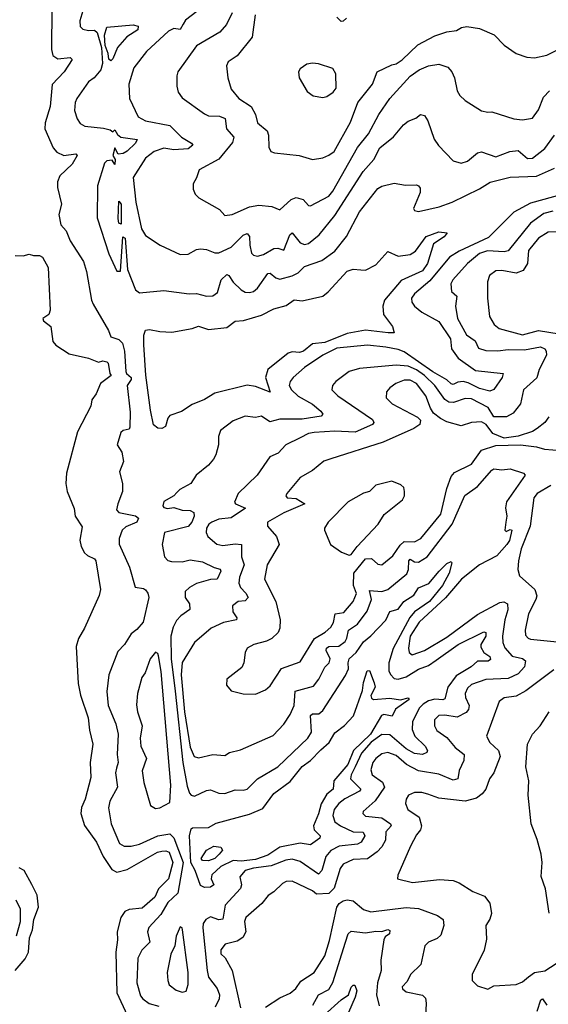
# Model space of a CAD drawing. Extents: x 1245515 to 1420776, y 606314 to 671314.
# Tile 360 of 385: x 1400808 to 1403402, y 639439 to 644271. Entities that reach past the tile are written whole.
import ezdxf

# ---------------------------------------------------------------- set-up
doc = ezdxf.new("R2010")
doc.units = 0

msp = doc.modelspace()

# ---------------------------------------------------------------- linework, layer by layer
at = {"layer": '0CON10XD'}
for points in [[(1400965.3, 644325.3), (1400964.4, 644124.4), (1400971.1, 644095), (1400995, 644079.7), (1401055.3, 644085.3), (1401065.8, 644075), (1401025.5, 644015), (1400967.6, 643952.4), (1400956.5, 643845), (1400932.8, 643765), (1400931.5, 643735), (1400972.8, 643642.8), (1400990.8, 643620.8), (1401025, 643604.7), (1401082.9, 643612.9), (1401090.6, 643605), (1401065, 643561.8), (1401005, 643505.5), (1400993.3, 643475), (1400992.6, 643447.4), (1401013.3, 643365), (1401000, 643315), (1401010.4, 643265), (1401036.2, 643235), (1401055.4, 643185), (1401120.9, 643085), (1401135.4, 643034.6), (1401159.5, 642895), (1401168.5, 642875), (1401244.2, 642745), (1401254.3, 642715), (1401295, 642701.4), (1401312.8, 642682.8), (1401321.8, 642645), (1401328.4, 642545), (1401331.7, 642535), (1401354.3, 642515), (1401355.1, 642505), (1401335.9, 642475), (1401349.6, 642345), (1401348.2, 642271.8), (1401345, 642261.4), (1401315, 642254.4), (1401304.4, 642245), (1401285.8, 642185), (1401308.3, 642148.3), (1401316.8, 642103.2), (1401297.7, 642052.3), (1401312.2, 641995), (1401313.1, 641955), (1401288.9, 641895), (1401283.1, 641865), (1401295, 641853), (1401376.5, 641836.5), (1401391.2, 641825), (1401383.1, 641805), (1401328.3, 641781.7), (1401310, 641765), (1401296.2, 641725), (1401296.5, 641696.5), (1401346.1, 641585), (1401375, 641486.2), (1401415, 641479.5), (1401425, 641472.3), (1401436.7, 641456.7), (1401442, 641435), (1401413.8, 641315), (1401382.1, 641277.9), (1401355, 641256.9), (1401321.8, 641205), (1401289.4, 641170.6), (1401244.5, 641055), (1401236, 640974), (1401242, 640905), (1401278.8, 640815), (1401290.8, 640765), (1401286.3, 640665), (1401291.2, 640625), (1401282.4, 640597.6), (1401277.8, 640575), (1401288.2, 640505), (1401250.9, 640435), (1401243.8, 640403.8), (1401256.7, 640325), (1401298.1, 640228.1), (1401320, 640215), (1401355, 640214.2), (1401395, 640225.2), (1401485, 640266.4), (1401545.2, 640275.2), (1401565, 640255.6), (1401610.9, 640135), (1401584.6, 639985), (1401535, 639938.9), (1401499.8, 639880.2), (1401441.2, 639815), (1401435.4, 639795), (1401445.9, 639744.1), (1401407.3, 639705), (1401387.3, 639665), (1401383.1, 639545), (1401401.2, 639481.2), (1401411.5, 639465), (1401442.9, 639442.9), (1401490.3, 639429.7)], [(1401117.3, 644315), (1401102.5, 644265), (1401105, 644237.5), (1401117.5, 644225), (1401145, 644217.8), (1401175, 644218.9), (1401187.9, 644207.9), (1401208.5, 644135), (1401213.5, 644056.5), (1401205.7, 644025), (1401173.8, 643986.2), (1401144.7, 643965.3), (1401087.8, 643885), (1401080, 643865), (1401076.9, 643825), (1401090, 643785), (1401105, 643762), (1401127.9, 643747.9), (1401219.5, 643739.5), (1401251.2, 643731.2), (1401265, 643720), (1401275, 643730), (1401288.1, 643708.1), (1401304.7, 643694.7), (1401383.9, 643683.9), (1401375.4, 643665), (1401335, 643625.2), (1401315, 643614.4), (1401291.7, 643611.7), (1401275, 643642.5), (1401264.1, 643604.1), (1401276.7, 643585), (1401275, 643560), (1401261.7, 643581.7), (1401235, 643578.6), (1401223.5, 643566.5), (1401189.5, 643455), (1401188.2, 643298.2)], [(1401677.9, 644312.1), (1401621.3, 644268.7), (1401609.8, 644249.8), (1401595, 644222.2), (1401565, 644227.5), (1401537.5, 644215), (1401430, 644115), (1401367.3, 644035), (1401343.8, 643955), (1401346.4, 643885), (1401390, 643795), (1401426, 643775), (1401545, 643752.3), (1401602.2, 643695), (1401651.2, 643665), (1401658.1, 643655), (1401635, 643637.3), (1401565, 643632.4), (1401515, 643639.8), (1401468.5, 643625), (1401425, 643592.1), (1401365, 643496.7), (1401377.5, 643375), (1401405.4, 643245), (1401425, 643211.4), (1401498, 643165)], [(1401850, 644305), (1401823.1, 644246.9), (1401789.5, 644210.5), (1401675, 644143.3), (1401584.4, 644015), (1401578.6, 643995), (1401579.4, 643945), (1401585.6, 643915), (1401605, 643887.5), (1401715, 643808.5), (1401735, 643800), (1401787.8, 643797.8), (1401816.5, 643786.5), (1401822.8, 643735), (1401858.7, 643695), (1401851.7, 643668.3), (1401785, 643586.4), (1401688, 643535), (1401676, 643495), (1401658.6, 643465), (1401659.1, 643439.1), (1401669.2, 643415), (1401686.4, 643396.4), (1401788.9, 643338.9), (1401815, 643310.8), (1401850, 643315), (1401935, 643352.2), (1401981.5, 643361.5), (1402045, 643354.6), (1402085, 643338.6), (1402140.9, 643389.1), (1402165, 643398.2), (1402198.7, 643388.7), (1402225, 643360), (1402235, 643357.5), (1402325, 643405.3), (1402345, 643429.2), (1402466.5, 643643.5), (1402519.8, 643710.2), (1402571.2, 643805), (1402625, 643883.7), (1402725, 643994.2), (1402768.9, 644025), (1402815, 644045.4), (1402865, 644052.3), (1402908.5, 644038.5), (1402928.1, 644015), (1402941.9, 643985), (1402955, 643922.5), (1402968.8, 643898.8), (1402993.8, 643875), (1403075, 643824), (1403105, 643817.5), (1403125, 643818.8), (1403233.8, 643783.8), (1403275, 643780), (1403325, 643788.6), (1403355, 643829.2), (1403379.5, 643890.5), (1403407.9, 643922.1)], [(1401963.6, 644295), (1401948.7, 644185), (1401875, 644094.3), (1401831.4, 644065), (1401823.3, 644045), (1401828.8, 643985), (1401845, 643930.8), (1401883.1, 643885), (1401943.5, 643845), (1401965.5, 643805), (1401974.4, 643765), (1402022.2, 643725), (1402029.5, 643705), (1402031.1, 643645), (1402040, 643625), (1402058.3, 643618.3), (1402180, 643605), (1402245, 643584.3), (1402295, 643592.5), (1402325, 643606.2), (1402351.2, 643625), (1402431.9, 643768.1), (1402467.8, 643865), (1402540, 643955), (1402562, 644015), (1402635, 644050), (1402655, 644054), (1402685, 644074.5), (1402762.2, 644147.8), (1402845, 644191.5), (1402905, 644211.5), (1402951.2, 644218.8), (1402976.7, 644233.3), (1403001.7, 644238.3), (1403065, 644227.5), (1403137.3, 644197.3), (1403185, 644145.7), (1403245, 644105.8), (1403297.3, 644087.3), (1403334.2, 644084.2), (1403395, 644097.5), (1403507.2, 644152.8)], [(1401255, 644069.2), (1401245, 644077.5), (1401242.2, 644105), (1401227.1, 644145), (1401224.6, 644195), (1401235, 644234.4), (1401365, 644246.4), (1401388.5, 644238.5), (1401388.1, 644221.9), (1401333.5, 644186.5), (1401288, 644135), (1401265, 644079.2), (1401255, 644069.2)], [(1402411.7, 644278.3), (1402395, 644263.5), (1402385, 644262.5), (1402365, 644283.6)], [(1402295, 643888.8), (1402315, 643894.2), (1402345.8, 643915), (1402360.6, 643935), (1402359.4, 644005), (1402345, 644031.4), (1402275, 644054.4), (1402245, 644058.1), (1402217.5, 644052.5), (1402185, 644030), (1402176.7, 644015), (1402180, 643985), (1402218.8, 643918.8), (1402247.7, 643897.7), (1402295, 643888.8)], [(1401498, 643165), (1401595, 643119.4), (1401635, 643120), (1401675, 643142.5), (1401695, 643147.1), (1401725, 643143.1), (1401765, 643126.4), (1401785, 643126.7), (1401845, 643154.2), (1401905, 643213.1), (1401925, 643221.1), (1401936.5, 643206.5), (1401936.7, 643165), (1401946, 643126), (1401955.4, 643115.4), (1401975, 643111.2), (1402005, 643119.1), (1402055, 643148.8), (1402075, 643150), (1402105, 643140), (1402134.1, 643215.9), (1402145, 643224.5), (1402185, 643175.9), (1402205, 643168.6), (1402225, 643172.7), (1402277.5, 643215), (1402355, 643309.6), (1402494.2, 643525.8), (1402545.3, 643585), (1402575, 643642.2), (1402643.1, 643696.9), (1402692.2, 643755), (1402715, 643772.9), (1402752.6, 643787.4), (1402775, 643806), (1402795, 643800.8), (1402811.5, 643775), (1402842.5, 643685), (1402863.1, 643653.1), (1402935, 643578.5), (1402975, 643567.5), (1403005, 643576.4), (1403055, 643617.1), (1403075, 643622.1), (1403145, 643597.7), (1403213.8, 643625), (1403255, 643629.1), (1403300.5, 643590.5), (1403325, 643590.9), (1403385, 643638.7), (1403432.6, 643705)], [(1401188.2, 643298.2), (1401245, 643122), (1401285, 643036.7), (1401302.5, 643037.5), (1401314.4, 643205.6), (1401325, 643198.8), (1401337.1, 643045), (1401375.5, 642945.5), (1401395, 642930.9), (1401515, 642941.8), (1401640, 642925), (1401675, 642926.7), (1401725, 642914.6), (1401755, 642915.5), (1401778.5, 642931.5), (1401797.3, 642995), (1401825, 643021.1), (1401835, 643015.6), (1401855, 642982.5), (1401895, 642945.5), (1401915, 642934.6), (1401935, 642932.9), (1401955, 642937.5), (1401975, 642953.1), (1402025, 643025.8), (1402036.4, 643026.4), (1402065, 643004), (1402085, 642997.2), (1402145, 643013.7), (1402175, 643028.4), (1402205, 643059.1), (1402291, 643089), (1402355.2, 643134.8), (1402412.3, 643207.7), (1402475, 643328.1), (1402565, 643442.2), (1402585, 643454.4), (1402645, 643468.9), (1402701.7, 643458.3), (1402755, 643461.2), (1402765, 643456.2), (1402773.8, 643445), (1402773.8, 643423.8), (1402740, 643345), (1402745, 643334), (1402765, 643330), (1402867.4, 643352.6), (1402930, 643375), (1403065, 643440.9), (1403117, 643473), (1403215, 643498.1), (1403345, 643503.5), (1403432.3, 643542.3)], [(1401305, 643267.5), (1401295, 643272), (1401290.9, 643295), (1401295, 643380), (1401305.3, 643365), (1401305, 643267.5)], [(1403475, 643414.2), (1403315, 643370), (1403233.9, 643326.1), (1403108.5, 643201.5), (1402965, 643135.7), (1402916.7, 643105), (1402820.1, 642989.9), (1402745.5, 642925), (1402731.5, 642905), (1402731.8, 642885), (1402745.5, 642865), (1402781.1, 642835), (1402865, 642790), (1402921.8, 642705), (1402927.5, 642655), (1402959.2, 642609.2), (1403045, 642549.6), (1403180, 642535), (1403176, 642515), (1403135, 642455.8), (1403115, 642448.2), (1403065, 642460.8), (1403009.4, 642489.4), (1402985.1, 642495.1), (1402957.5, 642492.5), (1402935, 642481), (1402925, 642483.5), (1402905, 642503.2), (1402835, 642542.9), (1402695, 642641), (1402665, 642653), (1402605, 642663.5), (1402515, 642673.8), (1402365, 642658.2), (1402295, 642625.4), (1402206.2, 642563.8), (1402149.5, 642515), (1402135.5, 642495), (1402131.2, 642475), (1402142.5, 642455), (1402173.8, 642423.8), (1402245, 642384), (1402285, 642350.6), (1402295.7, 642335), (1402288, 642325), (1402195, 642310.7), (1402085, 642311), (1402035, 642297.2), (1401995, 642324.6), (1401965, 642318.8), (1401915, 642324.5), (1401855, 642303.1), (1401792.9, 642255), (1401784.3, 642225), (1401783.1, 642185), (1401770.8, 642135), (1401759.2, 642115), (1401734.5, 642085.5), (1401674.2, 642035), (1401648, 641995), (1401593.3, 641965), (1401579.5, 641950.5), (1401564.3, 641935), (1401515, 641906.7), (1401510, 641885), (1401515, 641877.1), (1401532.8, 641872.8), (1401565, 641876.5), (1401605, 641863.5), (1401645, 641861.5), (1401662, 641852), (1401663.4, 641835), (1401653.4, 641805), (1401635, 641784.6), (1401519.1, 641755), (1401507.7, 641695), (1401517.9, 641635), (1401535, 641617.7), (1401552.5, 641612.5), (1401605, 641610), (1401645, 641620.7), (1401705, 641610.4), (1401762.2, 641582.2), (1401792, 641575), (1401794.6, 641565), (1401777.5, 641525), (1401745, 641523.9), (1401675, 641503.5), (1401641.2, 641485), (1401620.4, 641465), (1401619.3, 641435), (1401640.9, 641405), (1401643.5, 641376.5), (1401598.1, 641345), (1401578.1, 641321.9), (1401560.7, 641289.3), (1401549.1, 641245), (1401551.5, 641135), (1401570.6, 640975), (1401609.1, 640625), (1401629.4, 640509.4), (1401641.1, 640475), (1401650, 640465), (1401665, 640461.1), (1401725, 640488.8), (1401745, 640492.1), (1401785, 640474.6), (1401815, 640473.8), (1401865, 640491.1), (1401905, 640489.2), (1401925, 640494.5), (1401975.3, 640544.7), (1402075.5, 640604.5), (1402222.7, 640745), (1402240.5, 640775), (1402235, 640855.7), (1402245, 640863.9), (1402275.2, 640864.8), (1402295, 640881.5), (1402407.3, 641052.7), (1402421.7, 641085), (1402420.2, 641115), (1402424.8, 641135), (1402459.4, 641165), (1402495, 641218.5), (1402532, 641248), (1402605, 641324.5), (1402623.7, 641366.3), (1402665, 641377.3), (1402693.8, 641416.2), (1402742.4, 641447.6), (1402765, 641482.5), (1402816.3, 641503.7), (1402866.9, 641565), (1402905, 641601.4), (1402925, 641612.5), (1402928, 641605), (1402916.2, 641555), (1402883.3, 641495), (1402819.4, 641415), (1402745.5, 641365), (1402722.8, 641337.2), (1402641.3, 641185), (1402619.4, 641115), (1402619.8, 641075), (1402627.1, 641057.1), (1402645, 641037.1), (1402665, 641033.9), (1402705, 641045.6), (1402765, 641082.9), (1402815, 641101.9), (1402852.2, 641127.8), (1402960.7, 641205), (1403086.2, 641266.2), (1403095, 641263.3), (1403095.2, 641245), (1403071.4, 641205), (1403070.9, 641190.9), (1403085.5, 641165.5), (1403115.3, 641145), (1403118.8, 641131.2), (1403107.8, 641122.2), (1403055, 641122.5), (1403024.3, 641095), (1402949.4, 641050.6), (1402909.8, 640995), (1402895, 640938.6), (1402885, 640933.6), (1402845, 640936.8), (1402815, 640928.5), (1402787.6, 640912.4), (1402768.3, 640891.7), (1402735.6, 640825), (1402733.3, 640786.7), (1402747.3, 640755), (1402798.4, 640705), (1402809.1, 640685), (1402806.9, 640675), (1402785, 640665.4), (1402745, 640669.3), (1402705, 640692.1), (1402625, 640760.8), (1402585, 640762.8), (1402532.7, 640725), (1402485, 640671.7), (1402453.6, 640605), (1402434.3, 640565), (1402432.1, 640545), (1402482.7, 640495), (1402475.7, 640484.3), (1402403.1, 640446.9), (1402374.9, 640425.1), (1402351.7, 640395), (1402344, 640365), (1402354.7, 640335), (1402382.1, 640315), (1402445, 640284.8), (1402494.2, 640284.2), (1402501.2, 640265), (1402484.1, 640235), (1402465.9, 640224.1), (1402375, 640215.2), (1402335, 640193.6), (1402310.2, 640165), (1402291, 640095), (1402275, 640077.1), (1402185, 640139.8), (1402145, 640151.3), (1402113.5, 640146.5), (1402042.3, 640117.7), (1401955, 640107.3), (1401914.5, 640095), (1401888.2, 640065), (1401896, 640025), (1401892.1, 640007.9), (1401815.8, 639925), (1401805, 639856), (1401785, 639852.7), (1401745, 639868.8), (1401722, 639855), (1401708.8, 639835), (1401706, 639814), (1401728.1, 639605), (1401735, 639572.8), (1401776.9, 639516.9), (1401789.2, 639485), (1401787.5, 639465), (1401767.4, 639425)], [(1403425, 643331.9), (1403380.8, 643319.2), (1403315, 643272.5), (1403205, 643136.7), (1403185, 643131.6), (1403103.2, 643136.8), (1403065, 643123.4), (1403005.9, 643075), (1402934.1, 642995), (1402924.1, 642975), (1402927.4, 642937.4), (1402953.7, 642913.7), (1402946.9, 642865), (1402956.2, 642805), (1403000.8, 642725), (1403043.2, 642695), (1403059.2, 642659.2), (1403095, 642647.4), (1403155, 642645.8), (1403205, 642651.7), (1403285, 642650.5), (1403364.7, 642664.8), (1403385, 642655.3), (1403392.1, 642645), (1403393.8, 642625), (1403357.3, 642555), (1403346.2, 642513.8), (1403280, 642455), (1403265.5, 642385), (1403229.6, 642340.4), (1403197.8, 642322.2), (1403135, 642321.2), (1403107.6, 642367.6), (1403025, 642410.7), (1402995, 642412.4), (1402936.9, 642393.1), (1402913.9, 642393.9), (1402895, 642407.6), (1402846, 642475), (1402794.8, 642525), (1402755, 642552.9), (1402715, 642570.5), (1402655.2, 642574.8), (1402475, 642560), (1402425, 642544.5), (1402359.2, 642495), (1402343.3, 642475), (1402340, 642455), (1402368.5, 642425), (1402538.9, 642308.9), (1402545.5, 642295), (1402539.5, 642285), (1402455, 642247), (1402355, 642252.2), (1402252.5, 642245), (1402225, 642239.7), (1402185, 642218.7), (1402114.4, 642185), (1402076, 642144), (1402035, 642125.6), (1401973.9, 642036.1), (1401880.6, 641945), (1401862.8, 641902.8), (1401867.1, 641895), (1401916.4, 641873.6), (1401845, 641827), (1401785, 641819.7), (1401750.8, 641805), (1401736.5, 641795), (1401724.3, 641775), (1401722.9, 641755), (1401731.9, 641735), (1401775, 641697.5), (1401805, 641691.2), (1401865, 641698.6), (1401895.7, 641695), (1401895.8, 641635), (1401910.2, 641595), (1401887.1, 641535), (1401883.8, 641505), (1401891.2, 641485), (1401917.1, 641457.1), (1401928.4, 641435), (1401915, 641418.8), (1401880.8, 641415), (1401851.9, 641395), (1401853.5, 641365), (1401873.3, 641335), (1401871.2, 641325), (1401808.1, 641311.9), (1401747.1, 641285), (1401665.5, 641215), (1401605, 641117.1), (1401600.6, 641055), (1401616.3, 640875), (1401645, 640700), (1401664.7, 640654.7), (1401685, 640648.9), (1401755, 640664.4), (1401815, 640660), (1401836.7, 640675), (1401892.2, 640687.8), (1402051.9, 640758.1), (1402105, 640814.4), (1402135, 640860.8), (1402154.2, 640905.7), (1402159.6, 640975), (1402249.1, 641000.9), (1402275.9, 641034.1), (1402305, 641093.6), (1402326.1, 641115), (1402331.5, 641135), (1402311.9, 641175), (1402313.2, 641186.8), (1402325, 641194.1), (1402373.6, 641196.4), (1402405, 641220), (1402414, 641235), (1402421.4, 641275), (1402465, 641304.2), (1402512.5, 641367.5), (1402534.5, 641425.5), (1402525, 641469.2), (1402585, 641464.5), (1402615, 641474.7), (1402708, 641552), (1402716.5, 641573.5), (1402717.5, 641615), (1402725, 641623.8), (1402745, 641611.2), (1402765, 641608.7), (1402807.5, 641635), (1402930.7, 641795), (1402993.3, 641936.7), (1403055, 641980), (1403125, 642060.9), (1403135, 642067.1), (1403175, 642061.2), (1403215, 642066.2), (1403280, 642045), (1403288.8, 642035), (1403197.1, 641905), (1403191.5, 641875), (1403198, 641835), (1403193.9, 641805), (1403188.8, 641765), (1403195, 641760), (1403215, 641769.2), (1403223.3, 641765), (1403211.3, 641715), (1403199, 641695), (1403149.4, 641640.6), (1403065, 641595.2), (1402976.6, 641525), (1402897, 641433), (1402769.2, 641315), (1402723.9, 641245), (1402715.9, 641185.9), (1402719.5, 641165), (1402734.7, 641154.7), (1402795, 641175.3), (1402905, 641241.3), (1403055, 641351.6), (1403165, 641410.7), (1403184.1, 641414.1), (1403201.5, 641405), (1403203.9, 641375), (1403189.4, 641325), (1403177.9, 641245), (1403179.2, 641215), (1403188.9, 641188.9), (1403225, 641146.8), (1403275, 641135.9), (1403289.6, 641125), (1403284.8, 641095), (1403255, 641060.8), (1403205, 641038), (1403095, 641032.4), (1403025, 641008), (1403005, 640990.4), (1402993.8, 640965), (1402996.4, 640945), (1403014.7, 640905), (1403010.4, 640885), (1402998.7, 640871.3), (1402955, 640847.8), (1402895, 640858.3), (1402865, 640855.9), (1402843.6, 640835), (1402843.8, 640805), (1402855, 640782.5), (1402905, 640748.5), (1402945, 640699.3), (1402988.7, 640665), (1402987.8, 640635), (1402965, 640585.8), (1402958.1, 640545), (1402935, 640538.4), (1402865, 640568.8), (1402765, 640584), (1402706, 640616), (1402655, 640659.6), (1402615, 640674.3), (1402585, 640667.7), (1402555.9, 640645), (1402541.6, 640625), (1402530.5, 640589.5), (1402537.7, 640565), (1402588.7, 640528.7), (1402598.3, 640505), (1402553.2, 640436.8), (1402494.2, 640385), (1402491.4, 640375), (1402505, 640362.3), (1402585, 640354.8), (1402628.2, 640325), (1402631.2, 640315), (1402605.3, 640285), (1402603.4, 640245), (1402585, 640212.4), (1402562.7, 640187.3), (1402515, 640152), (1402445, 640150.2), (1402395, 640125.9), (1402380.3, 640105), (1402351.7, 640008.3), (1402325, 639982.3), (1402265, 639979.3), (1402245, 639995.4), (1402145, 640043.4), (1402115, 640040.9), (1402097.7, 640032.3), (1402055, 639991.5), (1402026.7, 639973.3), (1401996.6, 639933.4), (1401918.2, 639865), (1401910.9, 639845), (1401918.5, 639795), (1401903, 639767), (1401875, 639748.2), (1401816.8, 639733.2), (1401794.3, 639705.7), (1401795, 639686.7), (1401816.3, 639666.3), (1401850.4, 639605), (1401890.9, 639420.9)], [(1401505, 642264.6), (1401485, 642266.1), (1401465, 642282.2), (1401449.2, 642355), (1401427.3, 642527.3), (1401416.6, 642675), (1401416.9, 642723.1), (1401425, 642747.1), (1401445, 642750.5), (1401495, 642740.8), (1401555, 642738.2), (1401655, 642756.1), (1401685, 642767.1), (1401735, 642751.3), (1401825, 642760.5), (1401865, 642790.9), (1401906, 642794), (1401995, 642820.6), (1402055, 642852.7), (1402115, 642869.1), (1402155, 642895.6), (1402195, 642891.5), (1402295, 642914.6), (1402322.2, 642935), (1402415, 643036.4), (1402445, 643046.9), (1402482.7, 643042.7), (1402505, 643041.9), (1402555, 643068.5), (1402615, 643133.3), (1402665, 643110), (1402725, 643118), (1402751.1, 643135), (1402802.2, 643207.8), (1402865, 643229.5), (1402906.7, 643225), (1402891.9, 643205), (1402838.7, 643171.3), (1402809.5, 643075), (1402785, 643038.8), (1402679.5, 642990.5), (1402598.8, 642895), (1402590.9, 642865), (1402592.7, 642825), (1402637.1, 642765), (1402646, 642735), (1402616.4, 642733.6), (1402505, 642747.6), (1402415, 642731.4), (1402305, 642686.7), (1402245, 642681), (1402200.4, 642645), (1402181.8, 642638.2), (1402145, 642641.3), (1402125, 642635.2), (1402025, 642554.5), (1402014.4, 642515), (1402036.5, 642443.5), (1401965, 642471.6), (1401925, 642477.4), (1401765, 642438.9), (1401715, 642406.9), (1401655, 642383.3), (1401602.3, 642347.7), (1401545, 642329.2), (1401534.3, 642315), (1401522.9, 642275), (1401505, 642264.6)], [(1403509.4, 643229.4), (1403402.1, 643227.9), (1403355, 643198.7), (1403305, 643138.5), (1403300, 643075), (1403279.6, 643040.4), (1403245, 643026.3), (1403175, 643040), (1403145, 643038.5), (1403114, 643016), (1403104.4, 642985), (1403104.5, 642905), (1403114.4, 642815), (1403136.9, 642775), (1403160.6, 642755), (1403275, 642724.8), (1403355, 642746), (1403455, 642729)], [(1400785, 643113.3), (1400825, 643112.9), (1400855, 643120), (1400875, 643113.3), (1400905, 643113.8), (1400920, 643105), (1400947.3, 643055), (1400956.8, 642845), (1400950, 642825), (1400921.4, 642805), (1400925, 642792.5), (1400960, 642765), (1400971.1, 642691.1), (1400984.4, 642674.4), (1401051.2, 642631.2), (1401145, 642610), (1401195, 642590), (1401215, 642596.2), (1401235, 642592.5), (1401242.5, 642585), (1401250, 642535), (1401256.7, 642525), (1401203.9, 642486.1), (1401183.3, 642435), (1401162, 642405), (1401157.5, 642375), (1401092.1, 642247.9), (1401036.7, 642045), (1401034.1, 641994.1), (1401040.4, 641955), (1401075, 641872.5), (1401080, 641835), (1401115, 641782.5), (1401103.2, 641716.8), (1401108.7, 641685), (1401125.3, 641655), (1401140.8, 641640.8), (1401175, 641625.7), (1401181.9, 641615), (1401204.2, 641475), (1401197.5, 641445), (1401125.8, 641285), (1401096.4, 641233.6), (1401084.6, 641195), (1401095, 641012.5), (1401106.4, 640956.4), (1401143.6, 640845), (1401149.6, 640785), (1401166.4, 640715), (1401153.3, 640625), (1401157.4, 640552.6), (1401129.7, 640445), (1401111.1, 640405), (1401108, 640375), (1401125.9, 640315.9), (1401184.3, 640235), (1401217, 640165), (1401260.2, 640100.2), (1401285, 640086.7), (1401335, 640100.6), (1401484.5, 640185), (1401505, 640191.2), (1401525, 640191.9), (1401541.2, 640185), (1401559.3, 640135), (1401538.8, 640055), (1401488.9, 640005), (1401471.6, 639965), (1401409.3, 639910.7), (1401345.5, 639904.5), (1401323.8, 639895), (1401303.7, 639865), (1401285.9, 639795), (1401288.4, 639755), (1401279.7, 639695), (1401283.9, 639495), (1401335, 639385.5)], [(1403405, 642321.4), (1403385.7, 642294.3), (1403346.9, 642265), (1403325, 642250.8), (1403255, 642226.6), (1403185, 642216.8), (1403130.2, 642240.2), (1403097, 642285), (1403075, 642298.1), (1403025, 642293.5), (1402975, 642277.3), (1402905, 642297.5), (1402873.2, 642313.2), (1402839.6, 642339.6), (1402823.8, 642363.8), (1402801, 642425), (1402755.7, 642485), (1402725, 642501.2), (1402695, 642501.4), (1402654.4, 642485), (1402624.5, 642465), (1402607.5, 642445), (1402606.2, 642415), (1402636.7, 642385), (1402761.1, 642321.1), (1402774.2, 642305), (1402771.4, 642285), (1402742, 642265), (1402591.9, 642198.1), (1402334.6, 642115.4)], [(1402334.6, 642115.4), (1402300, 642105), (1402245, 642059.4), (1402184.3, 642025), (1402118.5, 641945), (1402113.5, 641935), (1402121.2, 641925), (1402165, 641921.8), (1402207.5, 641895), (1402105, 641850.4), (1402023.8, 641805), (1402023.5, 641785), (1402067.7, 641735), (1402081.8, 641695), (1402021.8, 641595), (1402010, 641525), (1402065.5, 641415), (1402085.6, 641325), (1402084.6, 641285.4), (1402076.6, 641263.4), (1402045, 641234.4), (1402018.8, 641221.2), (1401956.7, 641205), (1401925, 641186.2), (1401914, 641165), (1401908, 641115), (1401898.8, 641091.2), (1401823.8, 641035), (1401823.3, 641005), (1401845, 640976.7), (1401905, 640962), (1401965, 640961.4), (1402015, 640982.5), (1402037.6, 641002.4), (1402093.4, 641086.6), (1402185, 641119.2), (1402255.2, 641234.8), (1402307.8, 641265), (1402335, 641289.5), (1402347.3, 641312.7), (1402355.6, 641354.4), (1402398.6, 641361.4), (1402444.1, 641415), (1402461.5, 641455), (1402446.8, 641495), (1402448.3, 641555), (1402505, 641624.4), (1402535, 641627.2), (1402565, 641599.6), (1402585, 641595.4), (1402639.7, 641640.3), (1402675, 641691.5), (1402695, 641710), (1402745, 641708.7), (1402776.7, 641725), (1402875, 641843.6), (1402905, 641970), (1402925, 642029.4), (1402941.1, 642048.9), (1403025, 642089.1), (1403075, 642158), (1403145, 642181.3), (1403265.4, 642185.4), (1403345, 642175.4), (1403383.8, 642163.8), (1403465, 642157.6)], [(1402425, 641643.3), (1402435, 641646.7), (1402463.6, 641686.4), (1402568, 641795), (1402597.3, 641842.7), (1402686.7, 641915), (1402696.7, 641935), (1402696.7, 641955), (1402692.5, 641975), (1402678.3, 641988.3), (1402635, 642005.6), (1402555, 641987.1), (1402524, 641956), (1402495, 641946.8), (1402419.4, 641905), (1402322, 641805), (1402303.3, 641775), (1402303.3, 641765), (1402333.8, 641695), (1402387.3, 641657.3), (1402425, 641643.3)], [(1403414.4, 641985), (1403347.8, 641945), (1403332.1, 641925), (1403312.8, 641785), (1403268.9, 641675), (1403255.3, 641615), (1403253.1, 641573.1), (1403260.9, 641540.9), (1403335.6, 641475), (1403346.1, 641443.9), (1403341.8, 641425), (1403305.3, 641355), (1403288, 641275), (1403290.8, 641250.8), (1403303.1, 641235), (1403315, 641231.2), (1403478.6, 641215)], [(1401475, 640400), (1401495, 640403.1), (1401545, 640430), (1401549.5, 640515), (1401501.8, 641071.8), (1401488.8, 641148.8), (1401485, 641160.6), (1401475, 641166.5), (1401447.5, 641135), (1401423.1, 641065), (1401407.3, 641042.7), (1401386.6, 640963.4), (1401381.7, 640908.3), (1401386.2, 640875), (1401409.4, 640805), (1401399.6, 640745), (1401402.5, 640705), (1401430, 640645), (1401409.6, 640585), (1401417.6, 640527.6), (1401450, 640415), (1401475, 640400)], [(1401715, 640012.1), (1401695, 640021.5), (1401668.6, 640095), (1401647.4, 640135), (1401640.4, 640265), (1401650.1, 640299.9), (1401655.3, 640304.7), (1401735, 640307.2), (1401772.2, 640327.8), (1401935, 640371.3), (1402000.6, 640399.4), (1402055, 640474.1), (1402135, 640532.9), (1402194.6, 640605.4), (1402234.7, 640635), (1402285, 640688.5), (1402327.1, 640722.9), (1402355, 640771.1), (1402402.2, 640807.8), (1402445.9, 640854.1), (1402490.9, 640979.1), (1402495, 641017.5), (1402513.3, 641075), (1402525, 641077.5), (1402547.2, 641017.2), (1402552.3, 640995), (1402531.4, 640955), (1402535, 640941.5), (1402544.3, 640935), (1402625, 640941), (1402676.9, 640933.1), (1402715, 640943.3), (1402719.2, 640935), (1402652.4, 640887.6), (1402636.6, 640853.4), (1402595, 640861.2), (1402583.7, 640856.3), (1402529.2, 640765), (1402445.5, 640685), (1402417.7, 640615), (1402349.9, 640535), (1402346.4, 640495), (1402315, 640469.4), (1402287.8, 640422.2), (1402275, 640372.9), (1402250.4, 640315), (1402253.9, 640295), (1402283.3, 640265), (1402281.1, 640255), (1402235, 640221.3), (1402185, 640229.8), (1402085, 640210.5), (1402025, 640170.4), (1401965, 640149.8), (1401895, 640141.8), (1401854.9, 640145.1), (1401795.2, 640115), (1401751.3, 640075), (1401747.6, 640055), (1401760, 640025), (1401745, 640014.2), (1401715, 640012.1)], [(1403429.4, 641080.6), (1403292.5, 640977.5), (1403245, 640951.6), (1403185, 640942.5), (1403161.4, 640925), (1403098.6, 640755), (1403115, 640724.2), (1403157.5, 640685), (1403165.7, 640655), (1403135.6, 640574.4), (1403114.3, 640545), (1403096.4, 640495), (1403078, 640472), (1403049.1, 640450.9), (1402995, 640436.1), (1402865, 640450.5), (1402810.7, 640470.7), (1402782, 640478), (1402745, 640477.8), (1402715.5, 640464.5), (1402704.4, 640445), (1402701.1, 640425), (1402713.3, 640395), (1402768, 640358), (1402780.4, 640315), (1402775.5, 640295), (1402755, 640270), (1402726.5, 640215), (1402663.3, 640073.3), (1402662.5, 640055), (1402735, 640036.7), (1402867.9, 640052.1), (1402935, 640046.5), (1402964.6, 640034.6), (1403032, 639992), (1403089.1, 639969.1), (1403115.6, 639935), (1403123.1, 639885), (1403115, 639856.7), (1403095.8, 639825), (1403098.8, 639758.8), (1403088.1, 639705), (1403029.2, 639585), (1403028, 639555), (1403055, 639528.8), (1403105, 639513.3), (1403135, 639528.8), (1403244.5, 639535.5), (1403275, 639548.9), (1403305, 639573.1), (1403335, 639595.5), (1403385, 639603.3), (1403441.1, 639638.9)], [(1403406.6, 639886.6), (1403388.9, 640005), (1403366.6, 640066.6), (1403372.8, 640135), (1403367.1, 640175), (1403348.3, 640248.3), (1403318.8, 640325), (1403303.1, 640465), (1403307.3, 640535), (1403292.5, 640605), (1403300, 640715), (1403324.7, 640765.3), (1403362.9, 640805), (1403406.4, 640873.6)], [(1401735, 640143.1), (1401705, 640143.8), (1401699.1, 640155), (1401724.3, 640195), (1401760, 640215), (1401795, 640210), (1401802.5, 640195), (1401787.5, 640175), (1401765.6, 640155), (1401735, 640143.1)], [(1400785.3, 639605), (1400835, 639661.8), (1400850.5, 639695), (1400855.8, 639765), (1400870.8, 639805), (1400877.4, 639855), (1400900.6, 639915), (1400894.2, 639974.2), (1400867.1, 640027.1), (1400829.5, 640095), (1400805, 640107.9)], [(1400792.8, 639775), (1400811.8, 639845), (1400812, 639905), (1400790.6, 639950.6)], [(1402015, 639425.5), (1402085, 639470), (1402135.9, 639494.1), (1402163.9, 639516.1), (1402188.1, 639551.9), (1402252.5, 639595), (1402305, 639676.9), (1402328.7, 639751.3), (1402364.8, 639915.2), (1402376.4, 639933.6), (1402395, 639946), (1402415, 639952.2), (1402445, 639946.5), (1402495, 639904.6), (1402532, 639892), (1402705, 639914.3), (1402765, 639908.8), (1402858.8, 639875), (1402885.6, 639855.6), (1402890, 639825), (1402875, 639778.8), (1402857.6, 639762.4), (1402815, 639744.4), (1402795.6, 639725), (1402776.7, 639635), (1402725.8, 639585), (1402709.8, 639550.2), (1402685.8, 639525), (1402687.1, 639515), (1402705, 639500.8), (1402785, 639484.5), (1402799.1, 639469.1), (1402803.5, 639445), (1402798.8, 639375)], [(1401605, 639497.6), (1401625, 639503.3), (1401634.5, 639535.5), (1401634.5, 639595.5), (1401606.9, 639805), (1401605, 639814), (1401595, 639819.2), (1401575, 639773.8), (1401569.5, 639725), (1401550, 639685), (1401532.1, 639595), (1401534.5, 639555), (1401541.4, 639535), (1401575, 639507.7), (1401605, 639497.6)], [(1402245.8, 639435), (1402274.1, 639485), (1402325, 639512), (1402344.5, 639545.5), (1402406.3, 639743.7), (1402420, 639785), (1402435, 639797.8), (1402505, 639788.8), (1402555, 639797.8), (1402585, 639796.2), (1402615, 639805.3), (1402625, 639801.2), (1402623.3, 639785), (1402600.8, 639769.2), (1402595.4, 639755), (1402580, 639655), (1402581.9, 639605), (1402564.7, 639545), (1402559.2, 639485), (1402571.6, 639431.6)], [(1402302.4, 639385), (1402385, 639461), (1402421.1, 639485), (1402435, 639522.5), (1402445, 639533.5), (1402452.5, 639532.5), (1402463.1, 639505), (1402455, 639474.2), (1402420.8, 639399.2)], [(1403347.9, 639405), (1403365, 639461.4), (1403374.6, 639465.4), (1403395.4, 639435)]]:
    msp.add_lwpolyline(points, dxfattribs=at)

doc.saveas('drawing.dxf')
